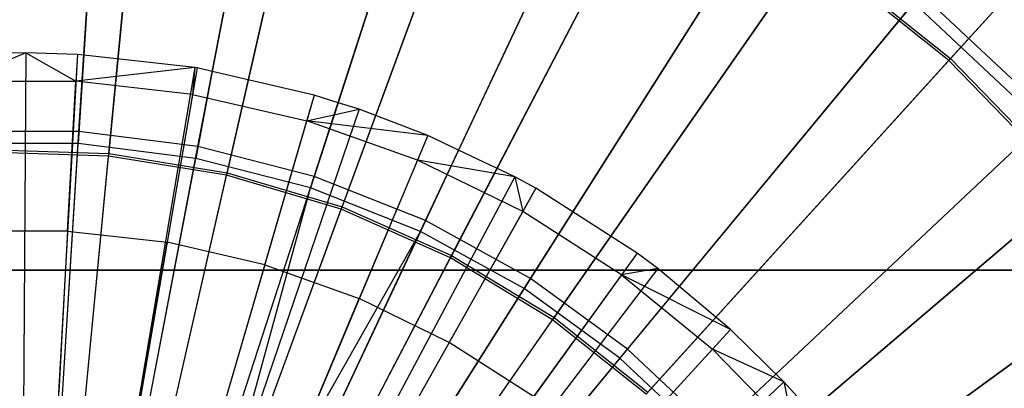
# Model space of a CAD drawing. Extents: x 0.2 to 40.1, y -6.7 to 6.7.
# Tile 448 of 516: x 32.313 to 33.14, y 4.035 to 4.344. Entities that reach past the tile are written whole.
import ezdxf

# ---------------------------------------------------------------- set-up
doc = ezdxf.new("R2010")
doc.units = 0
doc.header["$MEASUREMENT"] = 0
doc.layers.get('0').update_dxf_attribs({"color": 13, "linetype": 'CONTINUOUS'})

# ---------------------------------------------------------------- blocks, each defined once
blk = doc.blocks.new('SNOWBALL_XIV_PM3_STL')
at = {"color": 0}
for p, q in [((32.36258, 4.25016, 3.24472), (32.38689, 4.63642, 3.36017)), ((32.36258, 4.25016, 3.24472), (32.38689, 4.63642, 3.36017)), ((32.38628, 4.62673, 9.27527), (32.36662, 4.31429, 9.36785)), ((32.38628, 4.62673, 9.27527), (32.36662, 4.31429, 9.36785)), ((32.46254, 4.23753, 3.24472), (32.53506, 4.6177, 3.36017)), ((32.46254, 4.23753, 3.24472), (32.53506, 4.6177, 3.36017)), ((32.38767, 4.23174, 3.29026), (32.42402, 4.60853, 3.40663)), ((32.38767, 4.23174, 3.29026), (32.42402, 4.60853, 3.40663)), ((32.42382, 4.60639, 9.2306), (32.38746, 4.22951, 9.34669)), ((32.42382, 4.60639, 9.2306), (32.38746, 4.22951, 9.34669)), ((32.53324, 4.60816, 9.27527), (32.47457, 4.30058, 9.36786)), ((32.53324, 4.60816, 9.27527), (32.47457, 4.30058, 9.36786)), ((32.48709, 4.21567, 3.29026), (32.57132, 4.58472, 3.40663)), ((32.48709, 4.21567, 3.29026), (32.57132, 4.58472, 3.40663)), ((32.57084, 4.58262, 9.2306), (32.48659, 4.21349, 9.34669)), ((32.57084, 4.58262, 9.2306), (32.48659, 4.21349, 9.34669)), ((32.56012, 4.21248, 3.24472), (32.67972, 4.58055, 3.36017)), ((32.56012, 4.21248, 3.24472), (32.67972, 4.58055, 3.36017)), ((33.33619, 4.577, 9.06739), (33.09361, 4.30989, 9.2306)), ((33.33619, 4.577, 9.06739), (33.09361, 4.30989, 9.2306)), ((33.09506, 4.31148, 3.40663), (33.33756, 4.5785, 3.57011)), ((33.09506, 4.31148, 3.40663), (33.33756, 4.5785, 3.57011)), ((32.67672, 4.57132, 9.27527), (32.58026, 4.27445, 9.36772)), ((32.67672, 4.57132, 9.27527), (32.58026, 4.27445, 9.36772)), ((32.58363, 4.18702, 3.29026), (32.71436, 4.54226, 3.40663)), ((32.58363, 4.18702, 3.29026), (32.71436, 4.54226, 3.40663)), ((32.71362, 4.54024, 9.2306), (32.58286, 4.18491, 9.34669)), ((32.71362, 4.54024, 9.2306), (32.58286, 4.18491, 9.34669)), ((32.6538, 4.17539, 3.24472), (32.81858, 4.52558, 3.36017)), ((32.6538, 4.17539, 3.24472), (32.81858, 4.52558, 3.36017)), ((32.81445, 4.51679, 9.27527), (32.68163, 4.23454, 9.36769)), ((32.81445, 4.51679, 9.27527), (32.68163, 4.23454, 9.36769)), ((32.84981, 4.47995, 9.2306), (32.67468, 4.14427, 9.34669)), ((32.84981, 4.47995, 9.2306), (32.67468, 4.14427, 9.34669)), ((32.67572, 4.14625, 3.29026), (32.8508, 4.48186, 3.40663)), ((32.67572, 4.14625, 3.29026), (32.8508, 4.48186, 3.40663)), ((32.74208, 4.12685, 3.24472), (32.94946, 4.45362, 3.36017)), ((32.74208, 4.12685, 3.24472), (32.94946, 4.45362, 3.36017)), ((32.94426, 4.44543, 9.27527), (32.73668, 4.11834, 9.38945)), ((32.94426, 4.44543, 9.27527), (32.73668, 4.11834, 9.38945)), ((32.97717, 4.40275, 9.2306), (32.76055, 4.09221, 9.34669)), ((32.97717, 4.40275, 9.2306), (32.76055, 4.09221, 9.34669)), ((32.76183, 4.09405, 3.29026), (32.9784, 4.40451, 3.40663)), ((32.76183, 4.09405, 3.29026), (32.9784, 4.40451, 3.40663)), ((33.09361, 4.30989, 9.2306), (32.97717, 4.40275, 9.2306)), ((33.09361, 4.30989, 9.2306), (32.97717, 4.40275, 9.2306)), ((32.9784, 4.40451, 3.40663), (33.09506, 4.31148, 3.40663)), ((32.9784, 4.40451, 3.40663), (33.09506, 4.31148, 3.40663)), ((32.82359, 4.06763, 3.24472), (33.07029, 4.36584, 3.36017)), ((32.82359, 4.06763, 3.24472), (33.07029, 4.36584, 3.36017)), ((33.17916, 4.2636, 3.36017), (33.07029, 4.36584, 3.36017)), ((33.17916, 4.2636, 3.36017), (33.07029, 4.36584, 3.36017)), ((33.0641, 4.35836, 9.27527), (32.81716, 4.05986, 9.38945)), ((33.0641, 4.35836, 9.27527), (32.81716, 4.05986, 9.38945)), ((33.17208, 4.25696, 9.27527), (33.0641, 4.35836, 9.27527)), ((33.17208, 4.25696, 9.27527), (33.0641, 4.35836, 9.27527)), ((32.31785, 4.31631, 9.36813), (32.26014, 4.3148, 9.36813)), ((32.31785, 4.31631, 9.36813), (32.26014, 4.3148, 9.36813)), ((32.31785, 4.31631, 9.36813), (32.26146, 4.29236, 9.37862)), ((32.31785, 4.31631, 9.36813), (32.26146, 4.29236, 9.37862)), ((32.31785, 4.31631, 9.36813), (32.31335, 3.60963, 9.58467)), ((32.31785, 4.31631, 9.36813), (32.31335, 3.60963, 9.58467)), ((32.36128, 4.31497, 9.36813), (32.31785, 4.31631, 9.36813)), ((32.36128, 4.31497, 9.36813), (32.31785, 4.31631, 9.36813)), ((32.31785, 4.31631, 9.36813), (32.36004, 4.29253, 9.37862)), ((32.31785, 4.31631, 9.36813), (32.36004, 4.29253, 9.37862)), ((32.36128, 4.31497, 9.36813), (32.32214, 3.60936, 9.58467)), ((32.36128, 4.31497, 9.36813), (32.32214, 3.60936, 9.58467)), ((32.36128, 4.31497, 9.36813), (32.36004, 4.29253, 9.37862)), ((32.36128, 4.31497, 9.36813), (32.36004, 4.29253, 9.37862)), ((32.36662, 4.31429, 9.36785), (32.36128, 4.31497, 9.36813)), ((32.36662, 4.31429, 9.36785), (32.36128, 4.31497, 9.36813)), ((32.36662, 4.31429, 9.36785), (32.36195, 4.24009, 9.38945)), ((32.36662, 4.31429, 9.36785), (32.36195, 4.24009, 9.38945)), ((32.45987, 4.30394, 9.36813), (32.36662, 4.31429, 9.36785)), ((32.45987, 4.30394, 9.36813), (32.36662, 4.31429, 9.36785)), ((32.84057, 4.03126, 3.29026), (33.09506, 4.31148, 3.40663)), ((32.84057, 4.03126, 3.29026), (33.09506, 4.31148, 3.40663)), ((33.09506, 4.31148, 3.40663), (33.19886, 4.2043, 3.40663)), ((33.09506, 4.31148, 3.40663), (33.19886, 4.2043, 3.40663)), ((32.45987, 4.30394, 9.36813), (32.34207, 3.60713, 9.58467)), ((32.45987, 4.30394, 9.36813), (32.34207, 3.60713, 9.58467)), ((32.46179, 4.30361, 9.36813), (32.34207, 3.60713, 9.58467)), ((32.46179, 4.30361, 9.36813), (32.34207, 3.60713, 9.58467)), ((32.45987, 4.30394, 9.36813), (32.36004, 4.29253, 9.37862)), ((32.45987, 4.30394, 9.36813), (32.36004, 4.29253, 9.37862)), ((32.45987, 4.30394, 9.36813), (32.45799, 4.28145, 9.37862)), ((32.45987, 4.30394, 9.36813), (32.45799, 4.28145, 9.37862)), ((32.46179, 4.30361, 9.36813), (32.45799, 4.28145, 9.37862)), ((32.46179, 4.30361, 9.36813), (32.45799, 4.28145, 9.37862)), ((32.46179, 4.30361, 9.36813), (32.45987, 4.30394, 9.36813)), ((32.46179, 4.30361, 9.36813), (32.45987, 4.30394, 9.36813)), ((32.47457, 4.30058, 9.36786), (32.46179, 4.30361, 9.36813)), ((32.47457, 4.30058, 9.36786), (32.46179, 4.30361, 9.36813)), ((33.09361, 4.30989, 9.2306), (32.83906, 4.0296, 9.34669)), ((33.09361, 4.30989, 9.2306), (32.83906, 4.0296, 9.34669)), ((33.19722, 4.2029, 9.2306), (33.09361, 4.30989, 9.2306)), ((33.19722, 4.2029, 9.2306), (33.09361, 4.30989, 9.2306)), ((32.47457, 4.30058, 9.36786), (32.46065, 4.22763, 9.38945)), ((32.47457, 4.30058, 9.36786), (32.46065, 4.22763, 9.38945)), ((32.56034, 4.28087, 9.36813), (32.47457, 4.30058, 9.36786)), ((32.56034, 4.28087, 9.36813), (32.47457, 4.30058, 9.36786)), ((32.26146, 4.29236, 9.37862), (32.36004, 4.29253, 9.37862)), ((32.26146, 4.29236, 9.37862), (32.36004, 4.29253, 9.37862)), ((32.35306, 4.16668, 9.43269), (32.36004, 4.29253, 9.37862)), ((32.35306, 4.16668, 9.43269), (32.36004, 4.29253, 9.37862)), ((32.45799, 4.28145, 9.37862), (32.36004, 4.29253, 9.37862)), ((32.45799, 4.28145, 9.37862), (32.36004, 4.29253, 9.37862)), ((32.56034, 4.28087, 9.36813), (32.36239, 3.60247, 9.58467)), ((32.56034, 4.28087, 9.36813), (32.36239, 3.60247, 9.58467)), ((32.45799, 4.28145, 9.37862), (32.43671, 4.15722, 9.43269)), ((32.45799, 4.28145, 9.37862), (32.43671, 4.15722, 9.43269)), ((32.45799, 4.28145, 9.37862), (32.55404, 4.25929, 9.37862)), ((32.45799, 4.28145, 9.37862), (32.55404, 4.25929, 9.37862)), ((32.56034, 4.28087, 9.36813), (32.55404, 4.25929, 9.37862)), ((32.56034, 4.28087, 9.36813), (32.55404, 4.25929, 9.37862)), ((32.58026, 4.27445, 9.36772), (32.56034, 4.28087, 9.36813)), ((32.58026, 4.27445, 9.36772), (32.56034, 4.28087, 9.36813)), ((32.58026, 4.27445, 9.36772), (32.55701, 4.20289, 9.38945)), ((32.58026, 4.27445, 9.36772), (32.55701, 4.20289, 9.38945)), ((32.59806, 4.26894, 9.36813), (32.58026, 4.27445, 9.36772)), ((32.59806, 4.26894, 9.36813), (32.58026, 4.27445, 9.36772)), ((32.59806, 4.26894, 9.36813), (32.37002, 3.60005, 9.58467)), ((32.59806, 4.26894, 9.36813), (32.37002, 3.60005, 9.58467)), ((32.55404, 4.25929, 9.37862), (32.59806, 4.26894, 9.36813)), ((32.55404, 4.25929, 9.37862), (32.59806, 4.26894, 9.36813)), ((32.65565, 4.24704, 9.36813), (32.59806, 4.26894, 9.36813)), ((32.65565, 4.24704, 9.36813), (32.59806, 4.26894, 9.36813)), ((32.89703, 3.99867, 3.24472), (33.17916, 4.2636, 3.36017)), ((32.89703, 3.99867, 3.24472), (33.17916, 4.2636, 3.36017)), ((32.51874, 4.13829, 9.43269), (32.55404, 4.25929, 9.37862)), ((32.51874, 4.13829, 9.43269), (32.55404, 4.25929, 9.37862)), ((32.65565, 4.24704, 9.36813), (32.55404, 4.25929, 9.37862)), ((32.64694, 4.22632, 9.37862), (32.55404, 4.25929, 9.37862)), ((32.64694, 4.22632, 9.37862), (32.55404, 4.25929, 9.37862)), ((32.65565, 4.24704, 9.36813), (32.55404, 4.25929, 9.37862)), ((33.17208, 4.25696, 9.27527), (32.88968, 3.99176, 9.38945)), ((33.17208, 4.25696, 9.27527), (32.88968, 3.99176, 9.38945)), ((32.36258, 4.25016, 3.24472), (32.26184, 4.25016, 3.24472)), ((32.36258, 4.25016, 3.24472), (32.26184, 4.25016, 3.24472)), ((32.33756, 3.85234, 3.17972), (32.36258, 4.25016, 3.24472)), ((32.33756, 3.85234, 3.17972), (32.36258, 4.25016, 3.24472)), ((32.46254, 4.23753, 3.24472), (32.36258, 4.25016, 3.24472)), ((32.46254, 4.23753, 3.24472), (32.36258, 4.25016, 3.24472)), ((32.65565, 4.24704, 9.36813), (32.38166, 3.59563, 9.58467)), ((32.65565, 4.24704, 9.36813), (32.38166, 3.59563, 9.58467)), ((32.65565, 4.24704, 9.36813), (32.64694, 4.22632, 9.37862)), ((32.65565, 4.24704, 9.36813), (32.64694, 4.22632, 9.37862)), ((32.68163, 4.23454, 9.36769), (32.65565, 4.24704, 9.36813)), ((32.68163, 4.23454, 9.36769), (32.65565, 4.24704, 9.36813)), ((32.36195, 4.24009, 9.38945), (32.26247, 4.24009, 9.38945)), ((32.36195, 4.24009, 9.38945), (32.26247, 4.24009, 9.38945)), ((32.33691, 3.84206, 9.45315), (32.36195, 4.24009, 9.38945)), ((32.33691, 3.84206, 9.45315), (32.36195, 4.24009, 9.38945)), ((32.46065, 4.22763, 9.38945), (32.36195, 4.24009, 9.38945)), ((32.46065, 4.22763, 9.38945), (32.36195, 4.24009, 9.38945)), ((32.38785, 3.84598, 3.17972), (32.46254, 4.23753, 3.24472)), ((32.38785, 3.84598, 3.17972), (32.46254, 4.23753, 3.24472)), ((32.56012, 4.21248, 3.24472), (32.46254, 4.23753, 3.24472)), ((32.56012, 4.21248, 3.24472), (32.46254, 4.23753, 3.24472)), ((32.28702, 4.23497, 3.29026), (32.38767, 4.23174, 3.29026)), ((32.28702, 4.23497, 3.29026), (32.38767, 4.23174, 3.29026)), ((32.38746, 4.22951, 9.34669), (32.28709, 4.23273, 9.34669)), ((32.38746, 4.22951, 9.34669), (32.28709, 4.23273, 9.34669)), ((32.34998, 3.84102, 9.41378), (32.38746, 4.22951, 9.34669)), ((32.34998, 3.84102, 9.41378), (32.38746, 4.22951, 9.34669)), ((32.3502, 3.8433, 3.22289), (32.38767, 4.23174, 3.29026)), ((32.3502, 3.8433, 3.22289), (32.38767, 4.23174, 3.29026)), ((32.48659, 4.21349, 9.34669), (32.38746, 4.22951, 9.34669)), ((32.48659, 4.21349, 9.34669), (32.38746, 4.22951, 9.34669)), ((32.38767, 4.23174, 3.29026), (32.48709, 4.21567, 3.29026)), ((32.38767, 4.23174, 3.29026), (32.48709, 4.21567, 3.29026)), ((32.68163, 4.23454, 9.36769), (32.6495, 4.16626, 9.38945)), ((32.68163, 4.23454, 9.36769), (32.6495, 4.16626, 9.38945)), ((32.72886, 4.21223, 9.36813), (32.68163, 4.23454, 9.36769)), ((32.72886, 4.21223, 9.36813), (32.68163, 4.23454, 9.36769)), ((32.38592, 3.83587, 9.45315), (32.46065, 4.22763, 9.38945)), ((32.38592, 3.83587, 9.45315), (32.46065, 4.22763, 9.38945)), ((32.55701, 4.20289, 9.38945), (32.46065, 4.22763, 9.38945)), ((32.55701, 4.20289, 9.38945), (32.46065, 4.22763, 9.38945)), ((32.64694, 4.22632, 9.37862), (32.59807, 4.11014, 9.43269)), ((32.64694, 4.22632, 9.37862), (32.59807, 4.11014, 9.43269)), ((32.72886, 4.21223, 9.36813), (32.64694, 4.22632, 9.37862)), ((32.73547, 4.18298, 9.37862), (32.64694, 4.22632, 9.37862)), ((32.72886, 4.21223, 9.36813), (32.64694, 4.22632, 9.37862)), ((32.73547, 4.18298, 9.37862), (32.64694, 4.22632, 9.37862)), ((32.72886, 4.21223, 9.36813), (32.39647, 3.58859, 9.58467)), ((32.72886, 4.21223, 9.36813), (32.39647, 3.58859, 9.58467)), ((32.39974, 3.83297, 9.41378), (32.48659, 4.21349, 9.34669)), ((32.39974, 3.83297, 9.41378), (32.48659, 4.21349, 9.34669)), ((32.40025, 3.83521, 3.22289), (32.48709, 4.21567, 3.29026)), ((32.40025, 3.83521, 3.22289), (32.48709, 4.21567, 3.29026)), ((32.43695, 3.83338, 3.17972), (32.56012, 4.21248, 3.24472)), ((32.43695, 3.83338, 3.17972), (32.56012, 4.21248, 3.24472)), ((32.58286, 4.18491, 9.34669), (32.48659, 4.21349, 9.34669)), ((32.58286, 4.18491, 9.34669), (32.48659, 4.21349, 9.34669)), ((32.48709, 4.21567, 3.29026), (32.58363, 4.18702, 3.29026)), ((32.48709, 4.21567, 3.29026), (32.58363, 4.18702, 3.29026)), ((32.6538, 4.17539, 3.24472), (32.56012, 4.21248, 3.24472)), ((32.6538, 4.17539, 3.24472), (32.56012, 4.21248, 3.24472)), ((32.7465, 4.20257, 9.36813), (32.72886, 4.21223, 9.36813)), ((32.7465, 4.20257, 9.36813), (32.72886, 4.21223, 9.36813)), ((32.72886, 4.21223, 9.36813), (32.73547, 4.18298, 9.37862)), ((32.72886, 4.21223, 9.36813), (32.73547, 4.18298, 9.37862)), ((32.91062, 3.95892, 3.29026), (33.19886, 4.2043, 3.40663)), ((32.91062, 3.95892, 3.29026), (33.19886, 4.2043, 3.40663)), ((32.7465, 4.20257, 9.36813), (32.40003, 3.58663, 9.58467)), ((32.7465, 4.20257, 9.36813), (32.40003, 3.58663, 9.58467)), ((32.43376, 3.82358, 9.45315), (32.55701, 4.20289, 9.38945)), ((32.43376, 3.82358, 9.45315), (32.55701, 4.20289, 9.38945)), ((32.4517, 3.81728, 9.45315), (32.55701, 4.20289, 9.38945)), ((32.4517, 3.81728, 9.45315), (32.55701, 4.20289, 9.38945)), ((32.6495, 4.16626, 9.38945), (32.55701, 4.20289, 9.38945)), ((32.6495, 4.16626, 9.38945), (32.55701, 4.20289, 9.38945)), ((32.7465, 4.20257, 9.36813), (32.73547, 4.18298, 9.37862)), ((32.7465, 4.20257, 9.36813), (32.73547, 4.18298, 9.37862)), ((32.83167, 4.14803, 9.36813), (32.7465, 4.20257, 9.36813)), ((32.83167, 4.14803, 9.36813), (32.7465, 4.20257, 9.36813)), ((33.19722, 4.2029, 9.2306), (32.90892, 3.95747, 9.34669)), ((33.19722, 4.2029, 9.2306), (32.90892, 3.95747, 9.34669)), ((32.44885, 3.82078, 3.22289), (32.58363, 4.18702, 3.29026)), ((32.44885, 3.82078, 3.22289), (32.58363, 4.18702, 3.29026)), ((32.58363, 4.18702, 3.29026), (32.67572, 4.14625, 3.29026)), ((32.58363, 4.18702, 3.29026), (32.67572, 4.14625, 3.29026)), ((32.44806, 3.81863, 9.41378), (32.58286, 4.18491, 9.34669)), ((32.44806, 3.81863, 9.41378), (32.58286, 4.18491, 9.34669)), ((32.67468, 4.14427, 9.34669), (32.58286, 4.18491, 9.34669)), ((32.67468, 4.14427, 9.34669), (32.58286, 4.18491, 9.34669)), ((32.73547, 4.18298, 9.37862), (32.67368, 4.07312, 9.43269)), ((32.73547, 4.18298, 9.37862), (32.67368, 4.07312, 9.43269)), ((32.81849, 4.12982, 9.37862), (32.73547, 4.18298, 9.37862)), ((32.81849, 4.12982, 9.37862), (32.73547, 4.18298, 9.37862)), ((32.48408, 3.81472, 3.17972), (32.6538, 4.17539, 3.24472)), ((32.48408, 3.81472, 3.17972), (32.6538, 4.17539, 3.24472)), ((32.74208, 4.12685, 3.24472), (32.6538, 4.17539, 3.24472)), ((32.74208, 4.12685, 3.24472), (32.6538, 4.17539, 3.24472)), ((32.35306, 4.16668, 9.43269), (32.26887, 4.16653, 9.43269)), ((32.35306, 4.16668, 9.43269), (32.26887, 4.16653, 9.43269)), ((32.35306, 4.16668, 9.43269), (32.34556, 4.03159, 9.48216)), ((32.35306, 4.16668, 9.43269), (32.34556, 4.03159, 9.48216)), ((32.35306, 4.16668, 9.43269), (32.43671, 4.15722, 9.43269)), ((32.35306, 4.16668, 9.43269), (32.43671, 4.15722, 9.43269)), ((32.4517, 3.81728, 9.45315), (32.6495, 4.16626, 9.38945)), ((32.4517, 3.81728, 9.45315), (32.6495, 4.16626, 9.38945)), ((32.6495, 4.16626, 9.38945), (32.47969, 3.8054, 9.45315)), ((32.6495, 4.16626, 9.38945), (32.47969, 3.8054, 9.45315)), ((32.73668, 4.11834, 9.38945), (32.6495, 4.16626, 9.38945)), ((32.73668, 4.11834, 9.38945), (32.6495, 4.16626, 9.38945)), ((32.41386, 4.02387, 9.48216), (32.43671, 4.15722, 9.43269)), ((32.41386, 4.02387, 9.48216), (32.43671, 4.15722, 9.43269)), ((32.51874, 4.13829, 9.43269), (32.43671, 4.15722, 9.43269)), ((32.51874, 4.13829, 9.43269), (32.43671, 4.15722, 9.43269)), ((32.83167, 4.14803, 9.36813), (32.41726, 3.5756, 9.58467)), ((32.83167, 4.14803, 9.36813), (32.41726, 3.5756, 9.58467)), ((32.49521, 3.80026, 3.22289), (32.67572, 4.14625, 3.29026)), ((32.49521, 3.80026, 3.22289), (32.67572, 4.14625, 3.29026)), ((32.67572, 4.14625, 3.29026), (32.76183, 4.09405, 3.29026)), ((32.67572, 4.14625, 3.29026), (32.76183, 4.09405, 3.29026)), ((32.83167, 4.14803, 9.36813), (32.81849, 4.12982, 9.37862)), ((32.83167, 4.14803, 9.36813), (32.81849, 4.12982, 9.37862)), ((32.84886, 4.13527, 9.36813), (32.83167, 4.14803, 9.36813)), ((32.84886, 4.13527, 9.36813), (32.83167, 4.14803, 9.36813)), ((32.96125, 3.92104, 3.24472), (33.27436, 4.14852, 3.36017)), ((32.96125, 3.92104, 3.24472), (33.27436, 4.14852, 3.36017)), ((32.51874, 4.13829, 9.43269), (32.48084, 4.00842, 9.48216)), ((32.51874, 4.13829, 9.43269), (32.48084, 4.00842, 9.48216)), ((32.49415, 3.79823, 9.41378), (32.67468, 4.14427, 9.34669)), ((32.49415, 3.79823, 9.41378), (32.67468, 4.14427, 9.34669)), ((32.51874, 4.13829, 9.43269), (32.59807, 4.11014, 9.43269)), ((32.51874, 4.13829, 9.43269), (32.59807, 4.11014, 9.43269)), ((32.76055, 4.09221, 9.34669), (32.67468, 4.14427, 9.34669)), ((32.76055, 4.09221, 9.34669), (32.67468, 4.14427, 9.34669)), ((33.26651, 4.14282, 9.27527), (32.95309, 3.91511, 9.38945)), ((33.26651, 4.14282, 9.27527), (32.95309, 3.91511, 9.38945)), ((39.43158, 4.13386, 50.87138), (0.8489, 4.13386, 50.87138)), ((0.8489, 4.13386, 50.91075), (39.43158, 4.13386, 50.91075)), ((39.43158, 4.13386, 50.87138), (0.8489, 4.13386, 50.87138)), ((0.8489, 4.13386, 50.91075), (39.43158, 4.13386, 50.91075)), ((32.84886, 4.13527, 9.36813), (32.42073, 3.57302, 9.58467)), ((32.84886, 4.13527, 9.36813), (32.42073, 3.57302, 9.58467)), ((32.81849, 4.12982, 9.37862), (32.74458, 4.02773, 9.43269)), ((32.81849, 4.12982, 9.37862), (32.74458, 4.02773, 9.43269)), ((32.84886, 4.13527, 9.36813), (32.81849, 4.12982, 9.37862)), ((32.84886, 4.13527, 9.36813), (32.81849, 4.12982, 9.37862)), ((32.81849, 4.12982, 9.37862), (32.89491, 4.06756, 9.37862)), ((32.91008, 4.08414, 9.36813), (32.81849, 4.12982, 9.37862)), ((32.81849, 4.12982, 9.37862), (32.89491, 4.06756, 9.37862)), ((32.91008, 4.08414, 9.36813), (32.81849, 4.12982, 9.37862)), ((32.91008, 4.08414, 9.36813), (32.84886, 4.13527, 9.36813)), ((32.91008, 4.08414, 9.36813), (32.84886, 4.13527, 9.36813)), ((32.5285, 3.7903, 3.17972), (32.74208, 4.12685, 3.24472)), ((32.5285, 3.7903, 3.17972), (32.74208, 4.12685, 3.24472)), ((32.82359, 4.06763, 3.24472), (32.74208, 4.12685, 3.24472)), ((32.82359, 4.06763, 3.24472), (32.74208, 4.12685, 3.24472)), ((32.73668, 4.11834, 9.38945), (32.52298, 3.7816, 9.45315)), ((32.73668, 4.11834, 9.38945), (32.52298, 3.7816, 9.45315)), ((32.81716, 4.05986, 9.38945), (32.73668, 4.11834, 9.38945)), ((32.81716, 4.05986, 9.38945), (32.73668, 4.11834, 9.38945)), ((32.54562, 3.98543, 9.48216), (32.59807, 4.11014, 9.43269)), ((32.54562, 3.98543, 9.48216), (32.59807, 4.11014, 9.43269)), ((32.67368, 4.07312, 9.43269), (32.59807, 4.11014, 9.43269)), ((32.67368, 4.07312, 9.43269), (32.59807, 4.11014, 9.43269)), ((32.53726, 3.7721, 9.41378), (32.76055, 4.09221, 9.34669)), ((32.53726, 3.7721, 9.41378), (32.76055, 4.09221, 9.34669)), ((32.53857, 3.77398, 3.22289), (32.76183, 4.09405, 3.29026)), ((32.53857, 3.77398, 3.22289), (32.76183, 4.09405, 3.29026)), ((32.83906, 4.0296, 9.34669), (32.76055, 4.09221, 9.34669)), ((32.83906, 4.0296, 9.34669), (32.76055, 4.09221, 9.34669)), ((32.76183, 4.09405, 3.29026), (32.84057, 4.03126, 3.29026)), ((32.76183, 4.09405, 3.29026), (32.84057, 4.03126, 3.29026)), ((32.91008, 4.08414, 9.36813), (32.43311, 3.56268, 9.58467)), ((32.91008, 4.08414, 9.36813), (32.43311, 3.56268, 9.58467)), ((32.91008, 4.08414, 9.36813), (32.89491, 4.06756, 9.37862)), ((32.91008, 4.08414, 9.36813), (32.89491, 4.06756, 9.37862)), ((32.95496, 4.04006, 9.36813), (32.91008, 4.08414, 9.36813)), ((32.95496, 4.04006, 9.36813), (32.91008, 4.08414, 9.36813)), ((32.67368, 4.07312, 9.43269), (32.60735, 3.95521, 9.48216)), ((32.67368, 4.07312, 9.43269), (32.60735, 3.95521, 9.48216)), ((32.74458, 4.02773, 9.43269), (32.67368, 4.07312, 9.43269)), ((32.74458, 4.02773, 9.43269), (32.67368, 4.07312, 9.43269)), ((32.56951, 3.7605, 3.17972), (32.82359, 4.06763, 3.24472)), ((32.56951, 3.7605, 3.17972), (32.82359, 4.06763, 3.24472)), ((32.80984, 3.97455, 9.43269), (32.89491, 4.06756, 9.37862)), ((32.80984, 3.97455, 9.43269), (32.89491, 4.06756, 9.37862)), ((32.89703, 3.99867, 3.24472), (32.82359, 4.06763, 3.24472)), ((32.89703, 3.99867, 3.24472), (32.82359, 4.06763, 3.24472)), ((32.96373, 3.99698, 9.37862), (32.89491, 4.06756, 9.37862)), ((32.95496, 4.04006, 9.36813), (32.89491, 4.06756, 9.37862)), ((32.95496, 4.04006, 9.36813), (32.89491, 4.06756, 9.37862)), ((32.96373, 3.99698, 9.37862), (32.89491, 4.06756, 9.37862)), ((32.81716, 4.05986, 9.38945), (32.56295, 3.75257, 9.45315)), ((32.81716, 4.05986, 9.38945), (32.56295, 3.75257, 9.45315)), ((32.88968, 3.99176, 9.38945), (32.81716, 4.05986, 9.38945)), ((32.88968, 3.99176, 9.38945), (32.81716, 4.05986, 9.38945)), ((32.95496, 4.04006, 9.36813), (32.44219, 3.55377, 9.58467)), ((32.95496, 4.04006, 9.36813), (32.44219, 3.55377, 9.58467)), ((32.98069, 4.01173, 9.36813), (32.95496, 4.04006, 9.36813)), ((32.98069, 4.01173, 9.36813), (32.95496, 4.04006, 9.36813)), ((32.95496, 4.04006, 9.36813), (32.96373, 3.99698, 9.37862)), ((32.95496, 4.04006, 9.36813), (32.96373, 3.99698, 9.37862))]:
    blk.add_line(p, q, dxfattribs=at)
blk = doc.blocks.new('GRUPUJ_1')
at = {"color": 0}
blk.add_blockref('SNOWBALL_XIV_PM3_STL', (-0.20617, 6.65964, -0.51186), dxfattribs=at)

msp = doc.modelspace()

# ---------------------------------------------------------------- block references
at = {"color": 0}
msp.add_blockref('GRUPUJ_1', (0.20617, -6.65964, 0.51186), dxfattribs=at)

doc.saveas('drawing.dxf')
